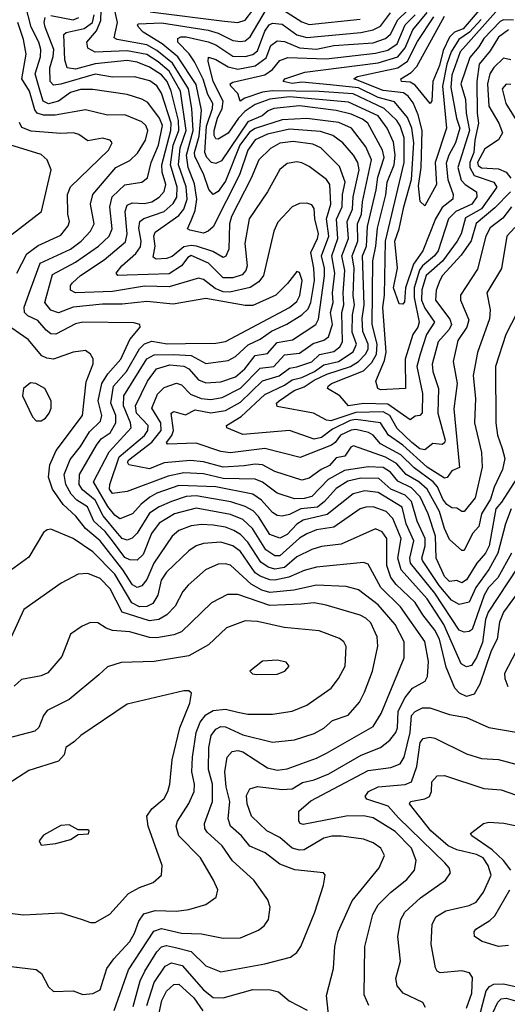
# Model space of a CAD drawing. Extents: x 1308313 to 1441400, y 959662 to 1036319.
# Tile 413 of 656: x 1353588 to 1355570, y 1026400 to 1030406. Entities that reach past the tile are written whole.
import ezdxf

# ---------------------------------------------------------------- set-up
doc = ezdxf.new("R2010")
doc.units = 0

msp = doc.modelspace()

# ---------------------------------------------------------------- linework, layer by layer
at = {"layer": '0CON10XD'}
for points in [[(1355587.5, 1028235), (1355532.3, 1028135), (1355494.4, 1028095.6), (1355476.5, 1028065), (1355427.7, 1027925), (1355415, 1027916.5), (1355395, 1027914.2), (1355375, 1027922.2), (1355275, 1028073), (1355176.8, 1028195), (1355173.5, 1028215), (1355190.1, 1028285), (1355159.3, 1028355), (1355142.2, 1028422.2), (1355045, 1028481.7), (1354991.5, 1028488.5), (1354943, 1028477), (1354837.5, 1028392.5), (1354740, 1028370), (1354715, 1028353.3), (1354675, 1028310.6), (1354645, 1028296.7), (1354605, 1028311.3), (1354559, 1028385), (1354537.4, 1028407.4), (1354504.7, 1028424.7), (1354446.4, 1028443.6), (1354305, 1028468), (1354264.7, 1028465.3), (1354205.1, 1028444.9), (1354155, 1028424), (1354115, 1028397.5), (1354065, 1028316.1), (1354045, 1028296.3), (1354025, 1028288.3), (1354005, 1028295.5), (1353985, 1028316), (1353927.8, 1028387.8), (1353895, 1028451.2), (1353842.5, 1028492.5), (1353830, 1028515), (1353831.5, 1028555), (1353900.3, 1028675), (1353919.4, 1028700.6), (1353955, 1028725.2), (1353978.4, 1028765), (1353978.2, 1028795), (1353958.4, 1028845), (1353969, 1028915), (1354022.1, 1028975), (1354075, 1029066.8), (1354095, 1029086.7), (1354125, 1029097.4), (1354186.7, 1029086.7), (1354261.8, 1029088.2), (1354385, 1029089.4), (1354425, 1029096), (1354685.3, 1029235), (1354715, 1029258.6), (1354726.9, 1029283.1), (1354736.7, 1029345), (1354725, 1029377.5), (1354715, 1029380.8), (1354677.2, 1029332.8), (1354628.8, 1029285), (1354535, 1029243.3), (1354505, 1029242.4), (1354345, 1029270.9), (1354211.9, 1029248.1), (1354105, 1029258.6), (1354005, 1029248.6), (1353925, 1029248.7), (1353805, 1029235.8), (1353745, 1029212.8), (1353715, 1029224.4), (1353690, 1029255), (1353720.7, 1029369.3), (1353815, 1029418.6), (1353908.8, 1029485), (1353951.7, 1029525), (1353963.8, 1029555), (1353954.2, 1029645), (1353964.4, 1029685), (1354015, 1029733.5), (1354085, 1029744.2), (1354108, 1029762), (1354122.4, 1029825), (1354152.6, 1029895), (1354168, 1029975), (1354156.4, 1030005), (1354108.8, 1030068.8), (1354085, 1030083.1), (1354025, 1030101.2), (1353885, 1030121.2), (1353835, 1030121.8), (1353795, 1030109.6), (1353745, 1030074.3), (1353705, 1030063.5), (1353683.8, 1030075), (1353670.3, 1030119.7), (1353651.3, 1030185), (1353672.4, 1030255), (1353674, 1030285), (1353665.7, 1030315), (1353634.4, 1030375), (1353611, 1030465)], [(1354025, 1029365.9), (1353986.2, 1029365), (1353980.4, 1029375), (1354003.5, 1029405), (1354059.6, 1029455), (1354078.3, 1029481.7), (1354081.8, 1029505), (1354072.1, 1029557.9), (1354076.6, 1029585), (1354092.6, 1029597.4), (1354175, 1029625.2), (1354211.8, 1029658.2), (1354226.7, 1029683.3), (1354227.7, 1029725), (1354201.1, 1029815), (1354212.2, 1029895), (1354234.9, 1029955.1), (1354233, 1029995), (1354203.9, 1030115), (1354187.8, 1030155), (1354165, 1030181.2), (1354115, 1030212.7), (1354065, 1030232.9), (1354025, 1030239.9), (1353895, 1030226.8), (1353815, 1030204.8), (1353780.4, 1030210.4), (1353772, 1030242), (1353767.6, 1030345), (1353776.7, 1030353.3), (1353849.6, 1030370.4), (1353883.4, 1030395), (1353890.3, 1030425)], [(1355610, 1029215), (1355564.3, 1029125), (1355522.6, 1028995), (1355524.3, 1028765), (1355531, 1028715), (1355549.2, 1028660.8), (1355559.7, 1028620.3), (1355551, 1028575), (1355516.2, 1028503.8), (1355502.2, 1028455), (1355465.1, 1028395), (1355455, 1028343.8), (1355428.9, 1028315), (1355395, 1028246), (1355385, 1028245.9), (1355335, 1028291.2), (1355315.1, 1028335), (1355294.9, 1028405), (1355245.1, 1028495), (1355210.2, 1028525), (1355159.5, 1028555), (1355120.1, 1028600.1), (1355075, 1028625.5), (1354945, 1028671.3), (1354934.1, 1028665.9), (1354909.9, 1028630.1), (1354875, 1028622.9), (1354847.7, 1028592.3), (1354813.9, 1028576.1), (1354765, 1028540.5), (1354735, 1028531.6), (1354625, 1028567.7), (1354575, 1028595.2), (1354545, 1028597.6), (1354499.9, 1028590.1), (1354415, 1028585.6), (1354335, 1028606.4), (1354281.9, 1028611.9), (1354175, 1028602.2), (1354115, 1028578.3), (1354031.4, 1028595), (1354025.9, 1028605), (1354032.2, 1028615), (1354125, 1028686.8), (1354163.1, 1028735), (1354161.9, 1028765), (1354125.4, 1028825), (1354147.7, 1028882.3), (1354175, 1028908.8), (1354225, 1028927.6), (1354245, 1028920.3), (1354282.5, 1028882.5), (1354325, 1028864.9), (1354365, 1028860.7), (1354411.5, 1028868.5), (1354485, 1028906.8), (1354565, 1028988.3), (1354620.6, 1028995), (1354665, 1029042.6), (1354725, 1029048.9), (1354781.1, 1029088.9), (1354825, 1029101.7), (1354843, 1029115), (1354859.6, 1029165), (1354852, 1029215), (1354861.8, 1029255), (1354859.2, 1029295), (1354869.1, 1029375), (1354857.5, 1029445), (1354881.6, 1029515), (1354875.3, 1029594.7), (1354898.4, 1029645), (1354899.8, 1029695), (1354910.7, 1029745), (1354887.9, 1029807.9), (1354812.7, 1029885), (1354779.5, 1029899.5), (1354699.2, 1029910.8), (1354645, 1029904), (1354607.9, 1029882.1), (1354559.6, 1029835), (1354528.9, 1029761.1), (1354449.5, 1029605), (1354440.7, 1029575), (1354437.7, 1029472.3), (1354426.2, 1029443.8), (1354415, 1029437.7), (1354372.9, 1029462.9), (1354306, 1029484), (1354285, 1029487.5), (1354255, 1029481.4), (1354207.5, 1029442.5), (1354185, 1029433.8), (1354142.1, 1029432.1), (1354130.1, 1029440.1), (1354138.8, 1029485), (1354133.2, 1029525), (1354138.1, 1029541.9), (1354235, 1029608.6), (1354254.9, 1029635.1), (1354268.8, 1029675), (1354264.9, 1029725.1), (1354233.1, 1029815), (1354239.6, 1029885), (1354264.9, 1029955), (1354241.1, 1030115), (1354195, 1030196.5), (1354151.3, 1030235), (1354105, 1030263.6), (1354025, 1030279.2), (1353895, 1030274.2), (1353865, 1030290), (1353861.4, 1030315), (1353899.9, 1030360.1), (1353917.6, 1030402.4), (1353919.4, 1030445)], [(1355600.3, 1029559.7), (1355567.9, 1029525), (1355546.7, 1029393.3), (1355486.6, 1029295), (1355501.2, 1029225), (1355498.5, 1029188.5), (1355448.5, 1029051.5), (1355432.1, 1028957.9), (1355441, 1028865), (1355436.9, 1028765), (1355465.2, 1028645), (1355468.6, 1028585), (1355439, 1028461), (1355395, 1028405.4), (1355385, 1028405.4), (1355365, 1028418.9), (1355345, 1028420.3), (1355325, 1028433.3), (1355308.4, 1028455), (1355286.4, 1028505), (1355268.5, 1028525), (1355191.9, 1028582), (1355137.3, 1028635), (1355055, 1028680.1), (1355025, 1028715.2), (1355006.3, 1028726.3), (1354955, 1028738.7), (1354935, 1028735.6), (1354891.5, 1028715), (1354869.9, 1028685), (1354855.2, 1028675), (1354727.5, 1028625), (1354585, 1028661.3), (1354443.9, 1028643.9), (1354405, 1028648.9), (1354305, 1028683.3), (1354188.2, 1028678.2), (1354184.1, 1028685), (1354206.1, 1028713.9), (1354213.3, 1028735), (1354204.2, 1028805), (1354215, 1028811.3), (1354261.7, 1028798.3), (1354301.4, 1028818.6), (1354365, 1028806.2), (1354425, 1028815.4), (1354485, 1028849.2), (1354575, 1028936.7), (1354643.3, 1028956.7), (1354685, 1028988.5), (1354715, 1028992.8), (1354775, 1029014.1), (1354806.3, 1029043.7), (1354865, 1029055.7), (1354889.1, 1029075), (1354900.5, 1029095), (1354897.6, 1029215), (1354906, 1029245), (1354902.3, 1029295), (1354909.4, 1029385), (1354898, 1029445), (1354924.3, 1029515), (1354918.9, 1029585), (1354940.7, 1029635), (1354943.3, 1029685), (1354968.6, 1029795), (1354962.7, 1029825), (1354944.3, 1029855), (1354901.7, 1029905), (1354860.9, 1029935), (1354811.4, 1029951.4), (1354685, 1029960.4), (1354595, 1029940.3), (1354545, 1029917.1), (1354515, 1029875.3), (1354481.4, 1029775), (1354375, 1029563.6), (1354354.4, 1029545), (1354335, 1029537.8), (1354278.9, 1029548.9), (1354270, 1029555), (1354285, 1029589.1), (1354301.1, 1029628.9), (1354307.4, 1029675), (1354297.9, 1029737.9), (1354272.5, 1029805), (1354265.4, 1029855), (1354293.3, 1029955), (1354288.2, 1030045), (1354274.1, 1030124.1), (1354208.8, 1030228.8), (1354145, 1030280.5), (1354105, 1030303.1), (1353984.6, 1030324.6), (1353971.7, 1030331.7), (1353985.1, 1030394.9), (1353972, 1030455)], [(1355587.6, 1029645), (1355551.7, 1029598.3), (1355500.8, 1029559.2), (1355483, 1029525), (1355448.7, 1029391.3), (1355379.5, 1029285), (1355379.6, 1029265), (1355414.4, 1029185), (1355405.6, 1029155), (1355369.5, 1029100.5), (1355350.7, 1029015), (1355366.5, 1028925), (1355352.5, 1028822.5), (1355376.1, 1028583.9), (1355345, 1028569.6), (1355326.3, 1028543.7), (1355315, 1028540), (1355243.9, 1028585), (1355145, 1028674.7), (1355087.8, 1028715), (1355055, 1028765.9), (1354955, 1028779.3), (1354931.5, 1028775), (1354860, 1028740), (1354815, 1028706), (1354785, 1028699), (1354685, 1028734.7), (1354495, 1028718.1), (1354430.6, 1028745), (1354428.9, 1028755), (1354488.7, 1028791.3), (1354585, 1028881.4), (1354665, 1028919.1), (1354695, 1028940.4), (1354735, 1028949.4), (1354786, 1028975), (1354825, 1029002.1), (1354884.3, 1029015), (1354944.1, 1029055), (1354957.4, 1029085), (1354939.4, 1029135), (1354940.3, 1029205), (1354948.6, 1029245), (1354944.2, 1029284.2), (1354947.8, 1029395), (1354940, 1029445), (1354962.7, 1029505), (1354960.6, 1029575), (1354976.9, 1029615), (1354982.1, 1029665), (1355018.6, 1029835), (1354995, 1029888.4), (1354937.3, 1029965), (1354885, 1029987.6), (1354755, 1030003.3), (1354655, 1029997.9), (1354545, 1029963.4), (1354522.3, 1029947.7), (1354483.2, 1029895), (1354425, 1029748.9), (1354395, 1029706.7), (1354375, 1029694.7), (1354356.7, 1029715), (1354336.9, 1029775), (1354300.3, 1029850.3), (1354298.7, 1029865), (1354318.1, 1029931.9), (1354327.2, 1030037.2), (1354305, 1030142), (1354231.4, 1030255), (1354167.6, 1030307.6), (1354089.7, 1030355), (1354070.3, 1030375), (1354066.5, 1030385), (1354070.8, 1030389.2), (1354165, 1030392.4), (1354353.6, 1030363.6), (1354395, 1030351), (1354455, 1030320.7), (1354485, 1030316.7), (1354505, 1030320), (1354525, 1030335.8), (1354591.6, 1030448.4)], [(1354118.3, 1030438.3), (1354420.4, 1030400.4), (1354475, 1030393.8), (1354505, 1030404.1), (1354535.6, 1030445)], [(1355264.8, 1029004.8), (1355267.2, 1028975), (1355290.4, 1028905), (1355287.6, 1028805), (1355317.2, 1028695), (1355315, 1028684.3), (1355305, 1028677), (1355268, 1028682), (1355235, 1028656.2), (1355215, 1028659.4), (1355181.7, 1028685), (1355123, 1028743), (1355092.1, 1028795), (1355065, 1028810.3), (1354955, 1028808.1), (1354853.3, 1028773.3), (1354835, 1028775.8), (1354782.5, 1028805), (1354635, 1028832.1), (1354632.3, 1028845), (1354642.1, 1028855), (1354703.2, 1028896.8), (1354745, 1028911.6), (1354785, 1028939.2), (1354836.2, 1028963.8), (1354932.5, 1028995), (1354965.2, 1029014.8), (1354994.3, 1029045), (1355004.5, 1029065.5), (1355004.5, 1029085), (1354982.4, 1029137.6), (1354980.1, 1029189.9), (1354987.8, 1029245), (1354981.9, 1029445), (1354998.4, 1029485), (1355001.6, 1029565), (1355037.1, 1029712.9), (1355043.8, 1029765), (1355069.4, 1029845), (1355062.7, 1029875), (1355003.6, 1029985), (1354981.5, 1030001.5), (1354935, 1030021.6), (1354875, 1030036.5), (1354725, 1030055.5), (1354621.5, 1030045), (1354597.6, 1030035), (1354573.7, 1030015), (1354515, 1029990.5), (1354408.6, 1029831.4), (1354385, 1029820.2), (1354368, 1029825), (1354348, 1029845), (1354341, 1029865), (1354347.6, 1029972.4), (1354372.2, 1030045), (1354372.5, 1030065), (1354352.1, 1030102.1), (1354334.1, 1030164.1), (1354298, 1030235), (1354276.9, 1030266.9), (1354230.8, 1030315), (1354230.5, 1030329.5), (1354243.6, 1030336.4), (1354265, 1030336.4), (1354353.6, 1030316.4), (1354385, 1030303.4), (1354455, 1030257), (1354505, 1030255.4), (1354535, 1030264), (1354555, 1030279.6), (1354585, 1030359.1), (1354602.7, 1030385), (1354615, 1030391.8), (1354655, 1030387.1), (1354715, 1030344.6), (1354755, 1030334), (1354975, 1030353.3), (1355025, 1030365.2), (1355055, 1030379.8), (1355095.7, 1030434.3)], [(1355575, 1030364.3), (1355535, 1030334.4), (1355500.7, 1030279.3), (1355455.3, 1030224.7), (1355446.9, 1030155), (1355447.4, 1030025), (1355453.1, 1029985), (1355437.8, 1029915), (1355434, 1029865), (1355418, 1029825), (1355418.5, 1029805), (1355435, 1029771.8), (1355515.3, 1029745.3), (1355527.4, 1029725), (1355465, 1029635.9), (1355399.7, 1029600.3), (1355382.5, 1029535), (1355366.7, 1029505), (1355306.2, 1029423.8), (1355240.2, 1029365), (1355222.8, 1029307.2), (1355221.6, 1029265), (1355235, 1029231.6), (1355274.5, 1029175), (1355242.2, 1029125), (1355216.5, 1029045), (1355202.9, 1028995), (1355226, 1028885), (1355224.1, 1028805.9), (1355215, 1028795.5), (1355195, 1028792.1), (1355175, 1028777.9), (1355085, 1028842.1), (1354985, 1028844.4), (1354924.9, 1028834.9), (1354890, 1028875), (1354839.6, 1028905), (1354841.9, 1028915), (1354855, 1028925.8), (1354985, 1028977.5), (1355019.2, 1029010.8), (1355038.6, 1029045), (1355040.9, 1029085), (1355020.8, 1029165), (1355023.2, 1029425), (1355035.8, 1029485), (1355042, 1029558), (1355076.5, 1029693.5), (1355081.9, 1029745), (1355110.2, 1029815), (1355114.5, 1029855), (1355107.1, 1029907.1), (1355082.3, 1029965), (1355045, 1030015.1), (1354925, 1030070.2), (1354685, 1030091.7), (1354605, 1030082.3), (1354545, 1030060.1), (1354505, 1030034.1), (1354477.1, 1030005), (1354435, 1029944.4), (1354395, 1029920), (1354385, 1029921.5), (1354378.5, 1029935), (1354379.1, 1029955), (1354391.9, 1030005), (1354410.5, 1030045), (1354414.9, 1030075), (1354374.9, 1030154.9), (1354353.5, 1030236.5), (1354355, 1030253.1), (1354385, 1030243.6), (1354435, 1030213.7), (1354475, 1030204.2), (1354545, 1030217.5), (1354590, 1030250), (1354609.4, 1030300.6), (1354635, 1030320.2), (1354665, 1030316.5), (1354725, 1030291.6), (1354795, 1030285.3), (1354865, 1030300.8), (1355025, 1030312), (1355075, 1030328.7), (1355095, 1030347.5), (1355125.3, 1030404.7), (1355165.7, 1030444.3)], [(1355595, 1030403.8), (1355555, 1030405.7), (1355541.4, 1030398.6), (1355475, 1030329.3), (1355455, 1030295.2), (1355418, 1030252), (1355381.2, 1030145), (1355400.6, 1030080.6), (1355403.2, 1030025), (1355416.6, 1029955), (1355369.6, 1029805), (1355383.1, 1029753.1), (1355398.3, 1029735), (1355444.7, 1029705), (1355445.9, 1029685), (1355426.6, 1029655), (1355361.2, 1029625), (1355330.8, 1029595), (1355289.3, 1029465), (1355274, 1029445), (1355225.1, 1029404.9), (1355213.4, 1029386.6), (1355192.2, 1029315), (1355191.2, 1029275), (1355212.5, 1029175), (1355206.7, 1029155), (1355186.5, 1029125), (1355155.4, 1029025), (1355156.9, 1028905), (1355055, 1028900), (1355044.3, 1028905), (1355035.6, 1028935), (1355070.9, 1029019.1), (1355077.2, 1029052.8), (1355064.5, 1029235), (1355070.5, 1029285), (1355074.9, 1029505), (1355150.5, 1029825), (1355150.4, 1029925), (1355135, 1029973.6), (1355120.6, 1029995), (1355070.3, 1030045), (1354944.1, 1030104.1), (1354805, 1030113.8), (1354613.9, 1030116.1), (1354575, 1030111.4), (1354503, 1030087), (1354484.8, 1030074.7), (1354475.3, 1030105), (1354446.2, 1030135), (1354444, 1030145), (1354455, 1030152), (1354585, 1030181.7), (1354615, 1030202.9), (1354645, 1030239.2), (1354678.2, 1030251.8), (1354833.4, 1030246.6), (1355035, 1030269.4), (1355085, 1030282.1), (1355122.1, 1030307.9), (1355155.6, 1030384.4), (1355195.9, 1030425.9)], [(1354645, 1030453.5), (1354735, 1030397.5), (1354765, 1030386.2), (1354971.6, 1030408.4)], [(1355535, 1030450.6), (1355379, 1030275), (1355345, 1030180.4), (1355340.5, 1030130.5), (1355363.8, 1030005), (1355376.8, 1029965), (1355360.2, 1029905), (1355332.7, 1029855), (1355322.2, 1029822.2), (1355328.7, 1029755), (1355350.5, 1029695), (1355349.1, 1029675), (1355305, 1029642), (1355278.4, 1029595), (1355226.4, 1029465), (1355188.9, 1029411.1), (1355157, 1029315), (1355152.8, 1029257.2), (1355145, 1029248.2), (1355130.4, 1029250.4), (1355107.1, 1029315), (1355124, 1029395), (1355112.6, 1029505), (1355130.8, 1029555), (1355149, 1029645), (1355180.5, 1029755), (1355190.2, 1029905), (1355181.8, 1029965), (1355165, 1030008), (1355111.1, 1030071.1), (1355045, 1030088.9), (1354965, 1030128.3), (1354850.6, 1030140.6), (1354735, 1030151.2), (1354695, 1030145.9), (1354659.5, 1030155), (1354665.7, 1030165), (1354747, 1030193), (1355045, 1030229.7), (1355125, 1030255.1), (1355155, 1030291.5), (1355186.5, 1030365), (1355244.8, 1030435.2)], [(1355455.9, 1030445), (1355390.7, 1030369.3), (1355355, 1030354.6), (1355335.9, 1030335), (1355308.9, 1030281.1), (1355295, 1030218.8), (1355267.4, 1030155), (1355263.8, 1030076.2), (1355256, 1030065), (1355195, 1030139.4), (1355175, 1030151.4), (1355140, 1030155), (1355137.8, 1030165), (1355179.7, 1030190.3), (1355203.1, 1030215), (1355315, 1030420.3)], [(1355652.4, 1028237.6), (1355493.1, 1027995), (1355481.6, 1027965), (1355468.8, 1027871.2), (1355445, 1027811.1), (1355425, 1027778.2), (1355405, 1027772.5), (1355382.5, 1027785), (1355312.6, 1027945), (1355245, 1028049.7), (1355138.1, 1028168.1), (1355125.4, 1028215), (1355138.8, 1028295), (1355105, 1028376), (1355078.4, 1028405), (1355025, 1028423.2), (1354995, 1028422.6), (1354972.5, 1028415), (1354865, 1028340.6), (1354795, 1028330.2), (1354755, 1028314.5), (1354725, 1028295.9), (1354645, 1028223.8), (1354625, 1028224.8), (1354588.7, 1028248.7), (1354534.2, 1028335), (1354495, 1028371.9), (1354445, 1028392.6), (1354305, 1028418.7), (1354217.7, 1028395), (1354155, 1028357.6), (1354123.2, 1028315), (1354090.4, 1028229.6), (1354065, 1028207.3), (1354035, 1028208.2), (1354015, 1028218.2), (1353969.6, 1028279.6), (1353935, 1028322.9), (1353889.3, 1028365), (1353863.2, 1028423.2), (1353820.4, 1028450.4), (1353796.9, 1028475), (1353775.1, 1028515), (1353769.2, 1028555), (1353793.2, 1028616.8), (1353835, 1028669), (1353871.7, 1028728.3), (1353917, 1028773), (1353921.7, 1028795), (1353906.8, 1028855), (1353922.2, 1028925), (1353945.5, 1028965), (1353998.9, 1029025), (1354035.7, 1029104.3), (1354078.1, 1029155), (1354076, 1029165), (1354052.5, 1029172.5), (1353844.8, 1029175.2), (1353815, 1029168.5), (1353735, 1029126.7), (1353715, 1029128.1), (1353695, 1029142.5), (1353661.9, 1029181.8), (1353621.3, 1029201.3), (1353607.1, 1029215), (1353605.8, 1029235.8), (1353632.1, 1029307.9), (1353670.8, 1029415), (1353795, 1029471.7), (1353838, 1029505), (1353876.1, 1029545), (1353890.2, 1029575), (1353875.2, 1029655), (1353885.6, 1029695), (1353978.8, 1029805), (1354035, 1029833.3), (1354067.2, 1029862.8), (1354099.9, 1029915), (1354108.5, 1029955), (1354101.1, 1029975), (1354085, 1029990.6), (1354015, 1030019.2), (1353945, 1030017), (1353855, 1030039.1), (1353732.3, 1030017.7), (1353685, 1030017.6), (1353659.2, 1030025), (1353649.3, 1030039.3), (1353627.9, 1030115), (1353596.5, 1030165), (1353614.2, 1030265), (1353603.1, 1030325), (1353580.1, 1030395)], [(1355586, 1028415), (1355562.3, 1028355), (1355531.4, 1028235), (1355495, 1028168.6), (1355442.7, 1028095), (1355415, 1028036), (1355375, 1028026.5), (1355343.4, 1028043.4), (1355293.3, 1028103.3), (1355226.1, 1028205), (1355222.6, 1028215), (1355236.1, 1028265), (1355235.8, 1028295), (1355204.4, 1028365), (1355180.1, 1028445), (1355155, 1028471.4), (1355096.9, 1028495), (1355048.5, 1028538.5), (1354975, 1028540), (1354922, 1028528), (1354875, 1028498.8), (1354826.8, 1028445), (1354798, 1028422), (1354731.2, 1028415), (1354685, 1028392.3), (1354655, 1028385.2), (1354635, 1028388.4), (1354615, 1028400.7), (1354571, 1028451), (1354535, 1028475.6), (1354385, 1028505.3), (1354235, 1028510.8), (1354145, 1028479.6), (1354117.2, 1028462.8), (1354081.4, 1028435), (1354046.2, 1028395), (1353995, 1028375.2), (1353975, 1028389.7), (1353946.1, 1028425), (1353887.7, 1028525), (1353951.9, 1028648.1), (1354041, 1028745), (1354038.7, 1028765), (1354009.6, 1028835), (1354011.1, 1028875), (1354104.7, 1029025.3), (1354135, 1029042.6), (1354215, 1029043.7), (1354285, 1029039.6), (1354345, 1029006.7), (1354435, 1029019), (1354465, 1029035.6), (1354516.8, 1029083.2), (1354565, 1029105.5), (1354611.6, 1029138.4), (1354673.4, 1029166.6), (1354734.7, 1029205.3), (1354760.2, 1029229.8), (1354771.6, 1029255), (1354785.9, 1029345), (1354783.8, 1029395), (1354771, 1029459), (1354798.5, 1029515), (1354802.3, 1029535), (1354787.1, 1029595), (1354785, 1029638), (1354775, 1029652.5), (1354755, 1029659.6), (1354725, 1029657.5), (1354695.2, 1029644.8), (1354637.7, 1029582.3), (1354621.3, 1029545), (1354578.6, 1029365), (1354560.6, 1029339.4), (1354524.4, 1029315.6), (1354442.3, 1029297.7), (1354415, 1029298.1), (1354382.7, 1029312.7), (1354335, 1029349.1), (1354315, 1029354.8), (1354195, 1029318.8), (1354095, 1029321.9), (1353965, 1029299.9), (1353815.2, 1029294.8), (1353794.6, 1029305), (1353794.1, 1029325), (1353802.2, 1029335), (1353835.3, 1029365), (1353931.9, 1029428.1), (1354018.4, 1029501.6), (1354025.4, 1029534.6), (1354016.5, 1029625), (1354025, 1029651.2), (1354045, 1029661.2), (1354095, 1029658.6), (1354124.9, 1029665.1), (1354155, 1029683.3), (1354175, 1029706.8), (1354182.3, 1029735), (1354167, 1029785), (1354165.3, 1029815), (1354201.9, 1029955), (1354203.6, 1029985), (1354165, 1030106.7), (1354145, 1030136.4), (1354116.8, 1030156.8), (1354055, 1030173.8), (1353965, 1030171.6), (1353895, 1030183.9), (1353755, 1030143), (1353725, 1030140), (1353711.1, 1030155), (1353709.9, 1030209.9), (1353724.5, 1030255.5), (1353726.8, 1030285), (1353691.3, 1030375), (1353687, 1030395), (1353691.9, 1030415)], [(1353715, 1030422.5), (1353805, 1030405.4), (1353827.6, 1030415)], [(1355463.4, 1030406.6), (1355416.7, 1030355), (1355373.5, 1030325), (1355342.3, 1030275), (1355325, 1030225.2), (1355307.4, 1030135), (1355323.1, 1029965), (1355276.9, 1029825), (1355281.8, 1029735), (1355235, 1029648.8), (1355215.7, 1029665.7), (1355209.4, 1029729.4), (1355219.5, 1029805), (1355224.1, 1029955), (1355208.4, 1030018.4), (1355188, 1030068), (1355167.8, 1030095), (1355148.8, 1030108.8), (1355065, 1030117.7), (1354946, 1030165), (1354960.6, 1030175), (1355042.1, 1030192.1), (1355125, 1030210.1), (1355165, 1030237.4), (1355205, 1030317.6), (1355272.1, 1030417.9)], [(1355585, 1030242), (1355555, 1030249.8), (1355515, 1030211.9), (1355499.5, 1030185), (1355490.3, 1030145), (1355494.6, 1030054.6), (1355536.3, 1029985), (1355550.2, 1029945), (1355535, 1029917.6), (1355479, 1029881), (1355449.6, 1029825), (1355452.4, 1029812.4), (1355465, 1029803.7), (1355535, 1029799.3), (1355565, 1029785.6), (1355585, 1029761.1)], [(1355585, 1030142.2), (1355565, 1030143.8), (1355549.7, 1030125), (1355564, 1030065), (1355619.6, 1029975)], [(1353576.1, 1029375), (1353616.2, 1029453.8), (1353663.2, 1029486.8), (1353755, 1029529.7), (1353785, 1029567.5), (1353790.5, 1029585), (1353784.1, 1029614.1), (1353782.2, 1029695), (1353794.1, 1029725.9), (1353948.2, 1029875), (1353963.1, 1029905), (1353955, 1029915.4), (1353925, 1029923.8), (1353865, 1029913.5), (1353828.5, 1029938.5), (1353806.7, 1029945), (1353755, 1029942.4), (1353635, 1029951.9), (1353596.9, 1029966.9), (1353587.4, 1029987.4)], [(1353556.7, 1029533.3), (1353676.4, 1029625), (1353716.2, 1029795), (1353700, 1029835), (1353675, 1029857.8), (1353547.3, 1029897.3)], [(1355644.3, 1028595), (1355547, 1028443), (1355523, 1028415), (1355496.3, 1028265), (1355481.6, 1028235), (1355446.6, 1028195), (1355405, 1028127.1), (1355385, 1028114.8), (1355365, 1028123.5), (1355335, 1028120), (1355315, 1028139.7), (1355304.1, 1028164.1), (1355280.9, 1028215), (1355278, 1028305), (1355248.1, 1028395), (1355216.3, 1028465), (1355180.8, 1028500.8), (1355125, 1028527.8), (1355095, 1028565.5), (1355065, 1028583.7), (1355005, 1028586.9), (1354908.1, 1028571.9), (1354842.4, 1028535), (1354775, 1028466.4), (1354745, 1028457.4), (1354705, 1028456.8), (1354635, 1028478.9), (1354575, 1028523.5), (1354545, 1028536.6), (1354415, 1028539.7), (1354335, 1028557.5), (1354255, 1028561.9), (1354191.1, 1028548.9), (1354025, 1028486.8), (1353965, 1028478.2), (1353952.3, 1028495), (1353954.8, 1028514.8), (1353992.9, 1028627.1), (1354095, 1028713.9), (1354108.8, 1028735), (1354109.8, 1028755), (1354063.1, 1028805), (1354058.3, 1028835), (1354107.7, 1028935), (1354144.3, 1028985), (1354198.5, 1029001.5), (1354255, 1028996.2), (1354275, 1028985.2), (1354315, 1028940.9), (1354345, 1028927.7), (1354405, 1028932.9), (1354465, 1028953.1), (1354503.7, 1028985), (1354545, 1029039.5), (1354595, 1029047), (1354635, 1029092.6), (1354696.3, 1029103.7), (1354791.4, 1029165), (1354802.5, 1029187.5), (1354827, 1029363), (1354827.2, 1029395), (1354815.5, 1029445), (1354844, 1029525), (1354835.1, 1029594.9), (1354853.4, 1029655), (1354849, 1029735), (1354835.2, 1029755.1), (1354765, 1029808.7), (1354735, 1029824.1), (1354715, 1029827.1), (1354675, 1029820.4), (1354645, 1029796.7), (1354595.3, 1029705), (1354520.9, 1029595), (1354502.8, 1029495), (1354512.8, 1029405), (1354507.7, 1029385), (1354492.6, 1029367.4), (1354455, 1029355.4), (1354415, 1029355.2), (1354355, 1029414.8), (1354285, 1029446.2), (1354271.7, 1029438.3), (1354245.5, 1029404.5), (1354195, 1029371.8), (1354025, 1029365.9)], [(1355583.5, 1029705), (1355519.7, 1029640.3), (1355443.4, 1029576.6), (1355423.7, 1029506.3), (1355382.4, 1029447.6), (1355306.9, 1029365), (1355295.3, 1029345), (1355281.2, 1029305), (1355278.9, 1029265), (1355337, 1029187), (1355343.3, 1029165), (1355334.2, 1029145), (1355288.8, 1029095), (1355264.8, 1029004.8)], [(1354046.3, 1028106.3), (1354007.2, 1028167.2), (1353915, 1028286.1), (1353855.8, 1028335.8), (1353816.2, 1028386.2), (1353763.9, 1028433.9), (1353720.6, 1028495), (1353704.8, 1028544.8), (1353709.8, 1028595), (1353736.7, 1028653.3), (1353843.5, 1028795), (1353858.3, 1028931.7), (1353886.9, 1029005), (1353886.2, 1029026.2), (1353875.4, 1029045.4), (1353855, 1029060.5), (1353805, 1029053.6), (1353725, 1029025.2), (1353698.4, 1029028.4), (1353678.4, 1029038.4), (1353622.3, 1029105), (1353521.1, 1029175)], [(1353655, 1028773.3), (1353675, 1028773.8), (1353693.3, 1028785), (1353708, 1028805), (1353715.7, 1028825), (1353715.8, 1028855), (1353690, 1028905), (1353653.3, 1028925), (1353631.9, 1028928.1), (1353603.8, 1028905), (1353598.8, 1028875), (1353639.5, 1028789.5), (1353655, 1028773.3)], [(1355698.7, 1028191.3), (1355555, 1027995.3), (1355538.3, 1027955), (1355529.5, 1027885), (1355505, 1027837.8), (1355458.4, 1027701.6), (1355435, 1027662.1), (1355405, 1027651.9), (1355375.8, 1027665.8), (1355356.4, 1027686.4), (1355321.3, 1027771.3), (1355295, 1027885.3), (1355275, 1027922), (1355226.9, 1027985), (1355195, 1028034), (1355118.1, 1028108.1), (1355096.6, 1028136.6), (1355080.1, 1028185), (1355079.8, 1028295), (1355062.1, 1028322.1), (1355035, 1028333.6), (1354895, 1028271.9), (1354815, 1028262), (1354775, 1028250.6), (1354715, 1028219.8), (1354665, 1028177.3), (1354625, 1028169.9), (1354597.7, 1028177.7), (1354568, 1028198), (1354515, 1028279.5), (1354485, 1028310.7), (1354458.1, 1028328.1), (1354425, 1028340.9), (1354375, 1028349.4), (1354327.5, 1028352.5), (1354285, 1028346.4), (1354235, 1028327), (1354207.9, 1028305), (1354132.7, 1028195), (1354105, 1028128.4), (1354085, 1028102.8), (1354065, 1028095.7), (1354046.3, 1028106.3)], [(1354845.8, 1026334.2), (1354835.6, 1026435), (1354863.8, 1026545), (1354869.2, 1026635), (1354882.4, 1026695), (1354939.9, 1026820.1), (1355049.6, 1026955), (1355070.4, 1027005), (1355055.5, 1027035), (1355025, 1027056.5), (1354985, 1027071), (1354895.8, 1027084.2), (1354856.3, 1027083.7), (1354825, 1027075.9), (1354745, 1027028.4), (1354725, 1027026.7), (1354695, 1027035.6), (1354645, 1027078.7), (1354592.7, 1027105), (1354530.3, 1027165), (1354513, 1027215), (1354510.3, 1027249.7), (1354524, 1027276), (1354555, 1027286.4), (1354655, 1027273.8), (1354695, 1027276.3), (1354738.2, 1027301.8), (1354785, 1027312.6), (1354845, 1027337), (1354976.2, 1027413.8), (1355054.8, 1027445.2), (1355092.7, 1027475), (1355116.9, 1027505), (1355124.1, 1027525), (1355127.2, 1027592.8), (1355155, 1027648.4), (1355185, 1027685.9), (1355236.5, 1027715), (1355246.3, 1027733.7), (1355250.4, 1027795), (1355235.4, 1027875.4), (1355136.7, 1028016.7), (1355056.2, 1028096.2), (1355005, 1028190), (1354985, 1028196.9), (1354795, 1028177.7), (1354745, 1028165.2), (1354682.5, 1028137.5), (1354625.1, 1028125.1), (1354605, 1028126.7), (1354565, 1028141.3), (1354545.4, 1028155.4), (1354485, 1028242), (1354455, 1028265.5), (1354405, 1028280.2), (1354335, 1028275.2), (1354305, 1028264.7), (1354275, 1028245.3), (1354185, 1028158.2), (1354163.3, 1028125), (1354150, 1028065), (1354129.1, 1028030.9), (1354105, 1028017.8), (1354075, 1028016.6), (1354043.5, 1028033.5), (1353975, 1028149.5), (1353885, 1028241.2), (1353805, 1028294.7), (1353715, 1028332.9), (1353699.2, 1028330.8), (1353685, 1028318.8), (1353625, 1028219.2), (1353535.7, 1028154.3)], [(1354048.6, 1026391.4), (1354078, 1026495), (1354096.8, 1026535), (1354145, 1026613.2), (1354165, 1026634), (1354185, 1026638.8), (1354220.7, 1026630.7), (1354285, 1026614.8), (1354345, 1026556.6), (1354405, 1026532), (1354585, 1026564.2), (1354688.3, 1026591.7), (1354715, 1026610.6), (1354730.5, 1026635), (1354787.5, 1026775), (1354823.1, 1026885), (1354830, 1026925), (1354823.3, 1026935), (1354706.2, 1026946.2), (1354645, 1026969.4), (1354585.9, 1027015.9), (1354523.6, 1027043.6), (1354489.4, 1027085), (1354444.7, 1027125), (1354434.8, 1027155), (1354441.6, 1027225), (1354427.1, 1027285), (1354421.2, 1027345), (1354431.6, 1027405), (1354451.3, 1027428.7), (1354475, 1027432.4), (1354495, 1027426.9), (1354595, 1027362.5), (1354635, 1027352.2), (1354675, 1027358.4), (1354795, 1027401.4), (1354835, 1027422), (1355025, 1027530.5), (1355057.6, 1027582.4), (1355150.8, 1027809.2), (1355151.1, 1027875), (1355114, 1027945), (1355044.8, 1028025), (1354965, 1028085.8), (1354915, 1028099.8), (1354795, 1028105.2), (1354702, 1028085), (1354605, 1028075.4), (1354572.7, 1028085), (1354528.9, 1028108.9), (1354445, 1028185.8), (1354425, 1028192.2), (1354395, 1028190.3), (1354343, 1028167), (1354273.2, 1028105), (1354251.2, 1028078.8), (1354220.1, 1028019.9), (1354185.5, 1027984.5), (1354154, 1027966), (1354115, 1027959.7), (1354004.7, 1027995), (1353955, 1028090.5), (1353915, 1028131.6), (1353865, 1028152.7), (1353825, 1028150), (1353756.6, 1028113.4), (1353605, 1028006.7), (1353555, 1027896)], [(1353971.6, 1026375), (1354030.6, 1026539.4), (1354132.7, 1026697.3), (1354165, 1026708.4), (1354245, 1026689.8), (1354327, 1026687), (1354415, 1026669.2), (1354485, 1026670), (1354558.1, 1026701.9), (1354581.1, 1026718.9), (1354600, 1026745), (1354605.5, 1026795), (1354596.7, 1026825), (1354539.2, 1026905), (1354453.2, 1026983.2), (1354410.6, 1027045), (1354349.5, 1027099.5), (1354340.6, 1027115), (1354339.7, 1027135), (1354371.3, 1027225), (1354371.2, 1027295), (1354355.2, 1027355), (1354356.6, 1027445), (1354366.9, 1027493.1), (1354385, 1027519.3), (1354405, 1027529.7), (1354425, 1027529), (1354495, 1027495.5), (1354615, 1027466.8), (1354705, 1027475.3), (1354785, 1027501.6), (1354825, 1027523.8), (1354859.5, 1027555), (1354923.6, 1027576.4), (1354968.8, 1027628.8), (1354990.3, 1027669.7), (1355022.6, 1027755), (1355043.6, 1027856.4), (1355040.6, 1027895), (1355015, 1027952.1), (1354995, 1027971.4), (1354972.5, 1027982.5), (1354833.2, 1028023.2), (1354785, 1028032.5), (1354731.9, 1028028.1), (1354605, 1028022.9), (1354475, 1028066.7), (1354433.1, 1028066.9), (1354367.5, 1028032.5), (1354245, 1027914.7), (1354215, 1027903), (1354145, 1027890.4), (1354115, 1027892.7), (1354035, 1027915.7), (1353965, 1027921.1), (1353939.6, 1027929.6), (1353905, 1027952.2), (1353875, 1027953.1), (1353841.4, 1027938.6), (1353794.6, 1027905.4), (1353759.5, 1027815), (1353701.7, 1027748.3), (1353675, 1027736.1), (1353595, 1027720.9), (1353565, 1027694.4)], [(1353845, 1026440), (1353885, 1026443.1), (1353915, 1026459.2), (1353941.8, 1026545), (1353970, 1026585), (1354035.7, 1026655), (1354055, 1026688.5), (1354071.6, 1026738.4), (1354092.8, 1026767.2), (1354138.1, 1026781.9), (1354225, 1026779.3), (1354275, 1026785.9), (1354345, 1026806.2), (1354386.7, 1026835), (1354393.5, 1026865), (1354376.2, 1026905), (1354323.2, 1026995), (1354235.3, 1027085), (1354224.2, 1027125), (1354229.4, 1027145), (1354275, 1027216.4), (1354297, 1027265), (1354298.1, 1027295), (1354288.1, 1027345), (1354291, 1027405), (1354304.8, 1027505), (1354322.1, 1027547.9), (1354345, 1027577.6), (1354375, 1027595.2), (1354425, 1027600.2), (1354475, 1027588.3), (1354515, 1027580.8), (1354615, 1027580.5), (1354695, 1027592.5), (1354755, 1027617.1), (1354853.8, 1027686.2), (1354884.5, 1027725), (1354910.7, 1027775), (1354915.4, 1027855), (1354905.5, 1027875), (1354888, 1027888), (1354805, 1027919.3), (1354663.4, 1027933.4), (1354555, 1027956.9), (1354505, 1027960.4), (1354428.9, 1027931.1), (1354355, 1027862.7), (1354275, 1027817.2), (1354135, 1027794.7), (1354000.2, 1027789.8), (1353945, 1027772.2), (1353909.5, 1027740.5), (1353789.5, 1027640.5), (1353699.4, 1027595), (1353684.5, 1027575), (1353665, 1027525.8), (1353649.4, 1027510.6), (1353509.2, 1027475)], [(1355621.3, 1027865), (1355558.8, 1027745), (1355559.6, 1027725), (1355572.1, 1027692.1)], [(1354551.2, 1027741.2), (1354635, 1027743.1), (1354666.2, 1027755), (1354683.8, 1027775), (1354671.2, 1027791.2), (1354635, 1027800), (1354575, 1027795.8), (1354523.3, 1027755), (1354534.1, 1027744.1), (1354551.2, 1027741.2)], [(1353875, 1026731.9), (1353895, 1026732.9), (1353953.9, 1026766.1), (1354029.7, 1026850.3), (1354074.7, 1026875.3), (1354130, 1026895), (1354164.4, 1026925.6), (1354166.7, 1026965), (1354110.8, 1027125), (1354104.5, 1027165), (1354125.5, 1027195), (1354175, 1027237.3), (1354190.7, 1027265), (1354198.8, 1027295), (1354207.1, 1027395), (1354238.9, 1027525), (1354280, 1027625), (1354286.2, 1027665), (1354275.8, 1027675.8), (1354255.8, 1027675.8), (1354025, 1027621.5), (1353836.4, 1027493.6), (1353810.8, 1027469.2), (1353775.8, 1027445), (1353768.9, 1027415), (1353745, 1027388.9), (1353625, 1027351.1), (1353455, 1027242.5)], [(1355006.9, 1026395), (1354988.1, 1026438.1), (1354991.2, 1026635), (1355009.5, 1026710.5), (1355024.2, 1026765), (1355045, 1026803.8), (1355095.5, 1026854.5), (1355162.3, 1026907.7), (1355192.5, 1026945), (1355200, 1026985), (1355181.3, 1027035), (1355115, 1027103.3), (1355025, 1027158.6), (1354985, 1027166.8), (1354915, 1027165.4), (1354740.6, 1027130.6), (1354728, 1027135), (1354722.9, 1027145), (1354722.9, 1027185), (1354772, 1027228), (1355005, 1027351.5), (1355096.9, 1027363.1), (1355135, 1027378.4), (1355151, 1027405), (1355176, 1027506), (1355181.2, 1027575), (1355195, 1027591.7), (1355225, 1027605.7), (1355255.6, 1027605.6), (1355335, 1027579.5), (1355405, 1027566.7), (1355495, 1027526.1), (1355606.4, 1027506.4)], [(1355237.1, 1026387.1), (1355226.4, 1026406.4), (1355146.5, 1026445), (1355122.1, 1026475), (1355116.4, 1026505), (1355136.2, 1026575), (1355125.4, 1026675), (1355136.8, 1026745), (1355153.8, 1026775), (1355217.7, 1026832.3), (1355318.5, 1026905), (1355339.6, 1026935), (1355333.8, 1026955), (1355316.8, 1026975), (1355128.4, 1027158.4), (1355086, 1027206), (1354999.2, 1027235), (1354991.9, 1027245), (1355005.5, 1027265), (1355045.5, 1027284.5), (1355155, 1027293.8), (1355180.9, 1027305), (1355202.1, 1027367.9), (1355216, 1027465), (1355228.7, 1027481.3), (1355255, 1027487.2), (1355275, 1027482.9), (1355405, 1027418.8), (1355465, 1027400.3), (1355535, 1027396.4), (1355675, 1027358.1)], [(1355405, 1026383.3), (1355425.5, 1026445), (1355428.4, 1026508.4), (1355417.1, 1026527.1), (1355385, 1026535.9), (1355297.9, 1026527.9), (1355284.7, 1026534.7), (1355278.1, 1026548.1), (1355260.4, 1026645), (1355264.7, 1026725), (1355279.2, 1026755), (1355319.7, 1026780.3), (1355415, 1026801.6), (1355443.3, 1026815), (1355473.9, 1026856.1), (1355504.7, 1026925), (1355492.8, 1026965), (1355471.8, 1026995), (1355445, 1027009.8), (1355365, 1027028.6), (1355329.2, 1027045), (1355260, 1027105), (1355172.5, 1027215), (1355176.2, 1027225), (1355234.8, 1027235.2), (1355254.5, 1027245), (1355261.6, 1027265), (1355263.4, 1027305), (1355285, 1027329.1), (1355315, 1027330), (1355475, 1027277.8), (1355545, 1027272.7), (1355635, 1027241.8)], [(1355584.8, 1026945), (1355555, 1026984.3), (1355508.5, 1027028.5), (1355426.2, 1027085), (1355420, 1027095), (1355474, 1027135), (1355495, 1027140.4), (1355556.6, 1027136.6), (1355635, 1027120.8)], [(1353675, 1027047.5), (1353735, 1027053.3), (1353795, 1027070), (1353825, 1027090), (1353867, 1027093), (1353870, 1027105), (1353865, 1027110), (1353825, 1027110), (1353789.3, 1027129.3), (1353755, 1027126.7), (1353685, 1027087.5), (1353667.5, 1027065), (1353675, 1027047.5)], [(1355575, 1026638.6), (1355535, 1026634.7), (1355468, 1026655), (1355437.1, 1026675), (1355435.6, 1026695), (1355441.9, 1026705), (1355499.9, 1026740.1), (1355519.8, 1026760.2), (1355580.5, 1026865)], [(1353487, 1026777), (1353605, 1026763.1), (1353755, 1026772.5), (1353841.2, 1026745), (1353875, 1026731.9)], [(1353495, 1026560.4), (1353655, 1026541.4), (1353677.1, 1026525), (1353705, 1026471.2), (1353725, 1026452), (1353805, 1026454), (1353845, 1026440)], [(1354105.1, 1026394.9), (1354135, 1026488), (1354178.8, 1026555), (1354205, 1026567.8), (1354248, 1026558), (1354335, 1026458.3), (1354375, 1026427.3), (1354415, 1026426.5), (1354535, 1026460.2), (1354608.1, 1026458.1), (1354640.1, 1026450.1), (1354683.7, 1026413.7), (1354756.2, 1026376.2)], [(1354154.4, 1026365.6), (1354166.1, 1026415), (1354185, 1026452.9), (1354215, 1026480.3), (1354235, 1026481.4), (1354296.3, 1026426.3), (1354332.5, 1026372.5)], [(1355449.3, 1026320.7), (1355484.2, 1026455), (1355497.4, 1026472.6), (1355515, 1026481), (1355555, 1026483.2), (1355645, 1026462.3)], [(1355510.8, 1026365), (1355531.8, 1026408.2), (1355545, 1026422), (1355565, 1026424.5), (1355765, 1026367.7)]]:
    msp.add_lwpolyline(points, dxfattribs=at)

doc.saveas('drawing.dxf')
